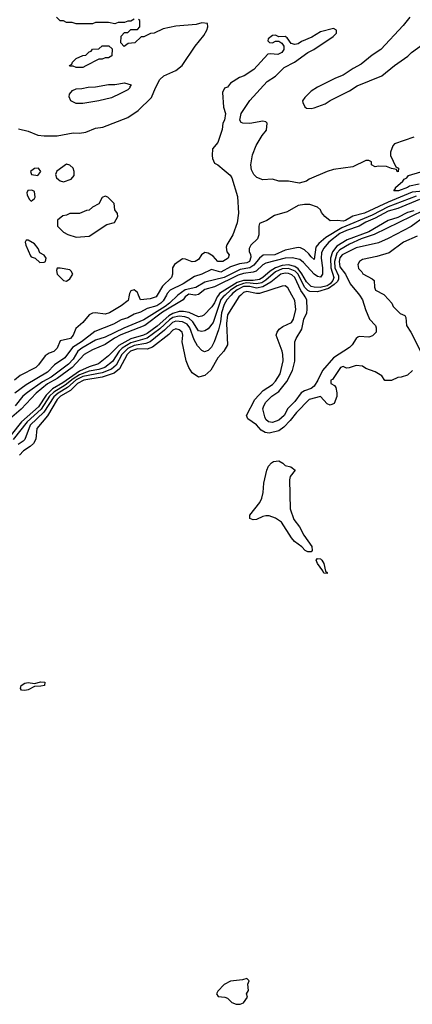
# Model space of a CAD drawing. Header units: inches. Extents: x 2348352 to 2479776, y 460422 to 613655.
# Tile 342 of 590: x 2403298 to 2405740, y 535585 to 541715. Entities that reach past the tile are written whole.
import ezdxf

# ---------------------------------------------------------------- set-up
doc = ezdxf.new("R2010")
doc.units = ezdxf.units.IN
doc.header["$MEASUREMENT"] = 0
doc.layers.add('C4503', color=7, linetype='Continuous')
doc.layers.add('C4504', color=7, linetype='Continuous')

msp = doc.modelspace()

# ---------------------------------------------------------------- linework, layer by layer
at = {"layer": 'C4503', "color": 4}
for points, elevation in [([(2404341.4, 540000), (2404326.5, 539990), (2404314.4, 539970), (2404186.6, 539893.4), (2404075.6, 539810), (2403927.1, 539752.9), (2403887.5, 539732.5), (2403830, 539692.9), (2403750, 539659.8), (2403698.4, 539630), (2403624.9, 539550), (2403530, 539481), (2403470, 539447.8), (2403399.6, 539390), (2403307.2, 539290), (2403190, 539189.6)], 56), ([(2404533.7, 540000), (2404525.6, 539990), (2404510, 539951.8), (2404493.3, 539926.7), (2404444.1, 539875.9), (2404430, 539868.2), (2404410, 539865.4), (2404351.8, 539891.8), (2404317.7, 539897.7), (2404290, 539897.2), (2404250, 539885), (2404225, 539870), (2404153, 539807), (2404090, 539761.3), (2404068.4, 539750), (2403990, 539727.5), (2403913.6, 539686.4), (2403850, 539622), (2403788.2, 539571.8), (2403730, 539553.3), (2403670, 539526), (2403567.1, 539452.9), (2403502.6, 539417.4), (2403462.6, 539377.4), (2403415.8, 539304.2), (2403309.6, 539210.4), (2403244.5, 539130)], 64), ([(2404575, 540000), (2404563.6, 539990), (2404550, 539972.6), (2404500.4, 539830), (2404470, 539789.4), (2404450, 539778), (2404430, 539772.7), (2404410, 539778), (2404374.1, 539834.1), (2404350, 539856.5), (2404324.9, 539864.9), (2404290, 539869.1), (2404250, 539859.9), (2404230, 539846.9), (2404170.1, 539789.9), (2404090, 539731.4), (2403990, 539703.2), (2403935.2, 539670), (2403916, 539650), (2403874.3, 539585.7), (2403827, 539550), (2403790, 539536.3), (2403730, 539525.8), (2403670, 539504.3), (2403630, 539479.1), (2403581.3, 539438.7), (2403510, 539396.5), (2403484.1, 539370), (2403430.5, 539289.5), (2403343.5, 539210), (2403258.1, 539101.9)], 68), ([(2403978.7, 540000), (2403973, 539967), (2403930, 539934), (2403856, 539890), (2403830, 539882), (2403769.5, 539889.5), (2403750, 539887.3), (2403730, 539878), (2403690, 539829.3), (2403648, 539792), (2403630.6, 539750), (2403614.8, 539730), (2403550, 539715.3), (2403530, 539669), (2403510, 539649.3), (2403481.1, 539638.9), (2403457.3, 539622.7), (2403414.4, 539565.6), (2403397.3, 539550), (2403300.3, 539499.7), (2403266, 539470)], 44), ([(2404210.3, 540000), (2404190, 539964.7), (2404176.5, 539950), (2404150, 539933.3), (2404090, 539916.4), (2404050, 539894.3), (2404010, 539881.3), (2403970, 539858), (2403930, 539845.6), (2403880.6, 539819.4), (2403766.1, 539773.9), (2403683.1, 539710), (2403625.9, 539674.1), (2403578.4, 539610), (2403514.5, 539565.5), (2403470, 539519.7), (2403337.8, 539442.2), (2403268, 539390)], 48), ([(2404281.4, 540000), (2404280.6, 539999.4), (2404230.2, 539950), (2404203.2, 539930), (2404070, 539846.2), (2403945.9, 539794.1), (2403830, 539737.7), (2403770, 539719.1), (2403685.3, 539670), (2403659.6, 539650), (2403630, 539602), (2403601.7, 539570), (2403494.6, 539490), (2403440.8, 539459.2), (2403346, 539394), (2403318.3, 539370), (2403270.1, 539309.9)], 52), ([(2404613.3, 540000), (2404587.1, 539970), (2404570, 539941.6), (2404554.2, 539890), (2404547.1, 539832.9), (2404535.4, 539784.6), (2404508.5, 539710), (2404490, 539676), (2404470, 539654.5), (2404447.2, 539647.2), (2404430, 539656), (2404404.5, 539684.5), (2404382.5, 539722.5), (2404355.8, 539795.8), (2404338.8, 539818.8), (2404310, 539833.5), (2404270, 539837), (2404248.1, 539830), (2404198.6, 539781.4), (2404110, 539709.8), (2404082, 539698), (2404010, 539686.9), (2403970, 539667), (2403933.9, 539630), (2403897.1, 539562.9), (2403870, 539539.4), (2403810, 539515.9), (2403690, 539492.4), (2403650, 539471.5), (2403596.2, 539423.8), (2403538.2, 539390), (2403510, 539366), (2403447.8, 539272.2), (2403363.5, 539190), (2403330, 539100.9), (2403320.5, 539090), (2403288.5, 539070)], 72), ([(2404672.6, 540000), (2404662, 539990), (2404590, 539877.2), (2404584.2, 539824.2), (2404591.3, 539690), (2404566.8, 539650), (2404530.8, 539610), (2404486.6, 539533.4), (2404450, 539499.3), (2404410, 539489.2), (2404370, 539515.3), (2404349.2, 539550), (2404333.2, 539590), (2404309.1, 539709.1), (2404312.7, 539750), (2404308.7, 539770), (2404290, 539784), (2404270, 539789), (2404250, 539780.9), (2404224.8, 539755.2), (2404124.1, 539675.9), (2404090, 539664.2), (2404030, 539665.2), (2403988, 539650), (2403966.5, 539630), (2403918.7, 539541.3), (2403886.1, 539513.9), (2403810, 539488.9), (2403696.3, 539470), (2403658.5, 539450), (2403613.6, 539406.4), (2403551.6, 539370), (2403530.1, 539349.9), (2403471.5, 539248.5), (2403403.7, 539170), (2403397.7, 539102.3), (2403383.2, 539076.8), (2403363.4, 539056.6), (2403322, 539030), (2403297, 539003)], 76), ([(2404153.2, 540000), (2404147.3, 539990), (2404110, 539976.9), (2404049.5, 539969.5), (2404036.7, 540000)], 44), ([(2404391.3, 540000), (2404390, 539999.7), (2404387.8, 540000)], 56), ([(2405742, 539530), (2405710, 539502), (2405670, 539488.7), (2405650, 539488), (2405610, 539468.7), (2405570, 539468), (2405550, 539498), (2405510, 539522), (2405450, 539542), (2405430, 539558), (2405390, 539562), (2405348, 539548), (2405330, 539546), (2405310, 539555.3), (2405294, 539550), (2405244.7, 539475.3), (2405234, 539470), (2405234, 539450), (2405256.9, 539436.9), (2405264.7, 539424.7), (2405270.9, 539390.9), (2405271.1, 539368.9), (2405254.4, 539325.6), (2405230, 539314), (2405210, 539324), (2405170, 539368.7), (2405098, 539350), (2405019.1, 539270), (2404981.2, 539218.8), (2404941.8, 539178.2), (2404910, 539155.6), (2404850, 539140.5), (2404824.2, 539144.2), (2404799.4, 539159.4), (2404770, 539192.7), (2404718, 539230), (2404708.7, 539250), (2404760.7, 539350), (2404813.1, 539406.9), (2404870, 539444.4), (2404890, 539463.8), (2404918.7, 539510), (2404936.2, 539590), (2404934.5, 539630), (2404931.4, 539651.4), (2404894, 539750), (2404899, 539770), (2404912.3, 539787.7), (2404935.1, 539804.9), (2404988.7, 539830), (2405001.2, 539850), (2405016, 539910), (2405010, 539966), (2404991.3, 540000)], 76), ([(2405410.6, 540000), (2405430.3, 539970), (2405448.4, 539910), (2405474.4, 539850), (2405510.2, 539810.2), (2405516.3, 539796.3), (2405514.6, 539770), (2405493.1, 539746.9), (2405470, 539738.9), (2405410, 539742.7), (2405402, 539738), (2405390, 539729.2), (2405365.5, 539690), (2405350, 539674.5), (2405250, 539609.6), (2405181.3, 539530), (2405153.1, 539470), (2405130, 539433.6), (2405110, 539418.3), (2405070, 539404.8), (2405048.4, 539391.6), (2405010, 539337.6), (2404966.2, 539293.8), (2404942.6, 539250), (2404910, 539220.5), (2404870, 539207.8), (2404845.2, 539210), (2404830, 539225.2), (2404822, 539242), (2404810, 539291.3), (2404815.6, 539310), (2404830, 539333), (2404866.6, 539370), (2404910, 539399.3), (2404958.8, 539461.2), (2404995.8, 539530), (2405009.7, 539589.7), (2405009.5, 539710), (2405017, 539730), (2405052.3, 539787.7), (2405066.2, 539850), (2405084.7, 539890), (2405087.1, 539910), (2405084, 539970), (2405074, 539990), (2405067, 540000)], 72), ([(2405566.8, 540000), (2405612, 539950), (2405622, 539930), (2405665.4, 539885.4), (2405692.7, 539872.7), (2405699.6, 539859.6), (2405704.7, 539810), (2405731.3, 539770), (2405791.3, 539650)], 76)]:
    msp.add_lwpolyline(points, dxfattribs=dict(at, elevation=elevation))
for points, elevation in [([(2405090, 538400.7), (2405073.2, 538410), (2405052.4, 538432.4), (2405006.6, 538466.6), (2404987.8, 538487.8), (2404925.6, 538585.6), (2404890, 538611.6), (2404850, 538625.6), (2404830, 538625.6), (2404810, 538621.6), (2404770, 538602.9), (2404750, 538600.9), (2404729, 538610), (2404729.5, 538630), (2404791.3, 538708.7), (2404804.4, 538735.6), (2404813, 538770), (2404815.6, 538830), (2404835.1, 538910), (2404844.9, 538935.1), (2404863.7, 538956.3), (2404876.6, 538963.4), (2404910, 538967.6), (2404934.5, 538954.5), (2404950, 538939.3), (2404984.7, 538930), (2405011.3, 538910), (2404980.7, 538870), (2404975.5, 538850), (2404980.3, 538670), (2405003.7, 538603.7), (2405038, 538558), (2405066, 538506), (2405114.8, 538434.8), (2405117.1, 538410), (2405110, 538402)], 76), ([(2405210, 538266), (2405190, 538269.2), (2405184.1, 538284.1), (2405149.5, 538330), (2405142.7, 538350), (2405150, 538361), (2405170, 538358), (2405178, 538350), (2405190.4, 538330), (2405201, 538281), (2405210, 538272)], 76), ([(2403330, 537538), (2403310, 537540.9), (2403302, 537550), (2403307.6, 537570), (2403330, 537584.9), (2403350, 537588.4), (2403390, 537581), (2403428.5, 537591.5), (2403454, 537590), (2403451.3, 537570), (2403430, 537564.7), (2403390, 537563.7), (2403350, 537543.1)], 76), ([(2404710, 535746), (2404683.6, 535736.4), (2404610, 535728), (2404570, 535708), (2404530, 535666), (2404522, 535650), (2404532.7, 535632.7), (2404574, 535630), (2404590, 535622), (2404616.9, 535596.9), (2404645.4, 535585.4), (2404670, 535584.7), (2404690, 535594), (2404715.3, 535630), (2404709, 535650), (2404722, 535670), (2404718, 535710), (2404726, 535730)], 84)]:
    msp.add_lwpolyline(points, close=True, dxfattribs=dict(at, elevation=elevation))
at = {"layer": 'C4504', "color": 4}
for points, elevation in [([(2403290, 541036), (2403350, 541021), (2403410, 540996), (2403450, 540991), (2403530, 540991.3), (2403630, 541011), (2403670, 541007.3), (2403710, 541014.8), (2403770, 541038.8), (2403815.5, 541044.5), (2403970, 541106), (2404035.3, 541150), (2404118, 541230), (2404142, 541290), (2404170, 541342), (2404194.6, 541365.4), (2404270, 541398), (2404308, 541430), (2404388.7, 541550), (2404443.1, 541616.9), (2404462, 541650), (2404468, 541670), (2404466, 541690), (2404430, 541695.3), (2404395.3, 541684.7), (2404270, 541675.3), (2404190, 541658), (2404134, 541630), (2404111.3, 541628.7), (2404070, 541608), (2404052.7, 541607.3), (2404014, 541570), (2403972.7, 541567.3), (2403948, 541548), (2403926, 541570), (2403928.4, 541611.6), (2403950, 541634), (2403970, 541634), (2403990, 541654), (2404030, 541654), (2404046, 541670), (2404046, 541710), (2404036.4, 541716.4)], 44), ([(2404010, 541718), (2403990, 541706), (2403970, 541706), (2403950, 541698), (2403910, 541698), (2403890, 541688), (2403850, 541698), (2403770, 541698), (2403751.1, 541688.9), (2403730, 541688), (2403650, 541688), (2403623.6, 541696.4), (2403590, 541698), (2403570, 541708), (2403550, 541708), (2403526, 541730)], 44), ([(2405724.7, 541730), (2405682.5, 541677.5), (2405544.7, 541530), (2405490, 541494), (2405422.5, 541437.5), (2405371.3, 541410), (2405310, 541369), (2405262, 541350), (2405150, 541294), (2405110, 541268.7), (2405071.3, 541230), (2405058, 541210), (2405059.6, 541199.6), (2405071.1, 541171.1), (2405082.8, 541162.8), (2405110, 541161), (2405130, 541166), (2405198, 541190), (2405230, 541211.3), (2405350, 541271.3), (2405398, 541302), (2405550, 541366), (2405628.7, 541430), (2405712.5, 541487.5), (2405735.3, 541510), (2405810, 541564.7)], 44), ([(2405750, 540984), (2405630, 540942), (2405618, 540930), (2405604.7, 540890), (2405604.7, 540870), (2405638, 540798), (2405654, 540790), (2405652, 540768), (2405646, 540770), (2405642, 540782), (2405610, 540788), (2405580.4, 540800.4), (2405530, 540802), (2405510, 540798), (2405486, 540810), (2405486, 540830), (2405470, 540838), (2405450, 540838), (2405370, 540798), (2405250, 540782), (2405210.9, 540769.1), (2405098.8, 540721.2), (2405082, 540710), (2405036.4, 540696.4), (2404970, 540708.7), (2404910, 540709), (2404870, 540721.2), (2404810, 540717.2), (2404772.9, 540732.9), (2404755.3, 540750), (2404739, 540779), (2404735.3, 540810), (2404746.3, 540873.7), (2404769.5, 540930.5), (2404806.3, 540993.7), (2404832.9, 541027.1), (2404838, 541070), (2404830, 541078), (2404810, 541082), (2404729.1, 541069.1), (2404686, 541070), (2404675.3, 541075.3), (2404668, 541090), (2404675.3, 541130), (2404729.4, 541210.6), (2404838, 541330), (2404890, 541362), (2404943.2, 541416.8), (2405008, 541450), (2405089.4, 541510.6), (2405128, 541530), (2405248, 541610), (2405268, 541630), (2405268, 541650), (2405250, 541659), (2405170, 541639.7), (2405114.4, 541605.6), (2405050, 541579.5), (2405030, 541564.5), (2405010, 541559.5), (2404986.3, 541566.3), (2404961.2, 541601.2), (2404950, 541609), (2404910, 541608), (2404890, 541618), (2404870, 541615.3), (2404844.5, 541595.5), (2404842, 541582), (2404851.6, 541571.6), (2404870, 541571.3), (2404890, 541581), (2404910, 541581), (2404928.7, 541568.7), (2404941.6, 541550), (2404940.4, 541530), (2404928.4, 541510), (2404902.6, 541497.4), (2404858.3, 541501.7), (2404841, 541499), (2404755.1, 541404.9), (2404694.6, 541365.4), (2404665.4, 541354.6), (2404610, 541319.3), (2404590, 541295.3), (2404571.6, 541288.4), (2404559.6, 541260.4), (2404564.7, 541170), (2404578, 541130), (2404572, 541090), (2404562, 541070), (2404558, 541030), (2404531, 540950), (2404498, 540910), (2404496, 540870), (2404498, 540850), (2404510, 540822), (2404530, 540811.3), (2404570, 540778), (2404606.4, 540746.4), (2404618, 540730), (2404653.7, 540613.7), (2404659.1, 540510), (2404650.7, 540450), (2404624.5, 540375.5), (2404586.4, 540313.6), (2404582, 540298), (2404586, 540270), (2404601, 540250), (2404594.8, 540230), (2404562, 540210), (2404530, 540209.6), (2404502, 540242), (2404470, 540260.9), (2404450, 540266), (2404428.4, 540251.6), (2404410, 540221.2), (2404390, 540209.4), (2404370, 540207), (2404330, 540223.7), (2404310, 540226), (2404260.5, 540190), (2404247.7, 540170), (2404247.7, 540130), (2404243, 540110), (2404185.4, 540054.6), (2404153.2, 540000)], 44), ([(2405782.8, 540690), (2405721.7, 540678.3), (2405710.7, 540670), (2405654, 540650), (2405626, 540650), (2405636.4, 540663.6), (2405635.3, 540670), (2405682, 540710), (2405690, 540722), (2405706, 540730), (2405716.4, 540743.6), (2405850, 540784)], 44), ([(2405830, 540649), (2405738.7, 540641.3), (2405590, 540578.6), (2405443, 540510), (2405370, 540492), (2405324.4, 540464.4), (2405310, 540460.5), (2405274.8, 540465.2), (2405230, 540462), (2405195.3, 540490), (2405174.6, 540514.6), (2405168, 540530), (2405150, 540548), (2405103.1, 540563.1), (2405070, 540564), (2405030, 540557.2), (2404962, 540518), (2404883.5, 540496.5), (2404835.3, 540464.7), (2404790, 540446), (2404784.7, 540430), (2404785.4, 540374.6), (2404778, 540350), (2404736, 540310), (2404726, 540290), (2404726, 540270), (2404734, 540254), (2404736, 540236), (2404726.4, 540210), (2404710, 540200.9), (2404665.3, 540194.7), (2404610, 540176.1), (2404550, 540142), (2404490, 540158.7), (2404430, 540129.7), (2404384.6, 540115.4), (2404314, 540070), (2404234.4, 540030), (2404216, 540010), (2404210.3, 540000)], 48), ([(2405763.7, 540616.3), (2405590, 540548.6), (2405490, 540497.5), (2405301.5, 540418.5), (2405202.3, 540357.7), (2405158.2, 540321.8), (2405140.8, 540299.2), (2405130, 540222), (2405110, 540237.2), (2405097.1, 540257.1), (2405070, 540282.7), (2405045.4, 540294.6), (2405030, 540295.3), (2404950, 540279.5), (2404884.7, 540250), (2404811.9, 540248.1), (2404790, 540229.6), (2404753.9, 540186.1), (2404730, 540170.7), (2404670, 540158.9), (2404570, 540109.9), (2404450, 540080.4), (2404393.2, 540046.8), (2404327.9, 540032.1), (2404281.4, 540000)], 52), ([(2405785, 540595), (2405650, 540539.1), (2405590, 540523.2), (2405510, 540478.5), (2405450, 540454.1), (2405408.7, 540430), (2405330, 540402.7), (2405290, 540383), (2405221.2, 540330), (2405188, 540290), (2405176.2, 540263.8), (2405172.4, 540230), (2405180.6, 540170), (2405181.1, 540130), (2405170, 540112), (2405150, 540116.3), (2405130, 540129.7), (2405063.1, 540203.1), (2405040.9, 540220.9), (2404992.3, 540232.3), (2404950, 540230.7), (2404830, 540199.8), (2404810, 540188.6), (2404768.4, 540150), (2404750, 540142), (2404690, 540134.5), (2404656.6, 540123.4), (2404510, 540051.6), (2404450, 540034.8), (2404410, 540004.7), (2404391.3, 540000)], 56), ([(2405750, 540523.9), (2405710, 540513.3), (2405650, 540482.4), (2405590, 540464.8), (2405470, 540394), (2405335.3, 540344.7), (2405270, 540304.4), (2405244.4, 540270), (2405232.1, 540230), (2405233.3, 540170), (2405252.3, 540110), (2405246.3, 540090), (2405228.8, 540070), (2405210, 540058.2), (2405167, 540047), (2405130, 540048.4), (2405110, 540054), (2405081.7, 540081.7), (2405053.4, 540133.4), (2405030, 540163.9), (2405010, 540177.8), (2404970, 540187.7), (2404930, 540184.3), (2404889.3, 540170.7), (2404855.9, 540150), (2404811.2, 540110), (2404790, 540097.4), (2404750, 540091), (2404690, 540091.9), (2404650, 540077.7), (2404541.8, 540010), (2404533.7, 540000)], 64), ([(2405810, 540525.8), (2405503.5, 540376.5), (2405422.4, 540350), (2405350, 540318), (2405290, 540282.8), (2405270, 540262), (2405255.9, 540210), (2405259.1, 540170), (2405280.1, 540120.1), (2405280.8, 540099.2), (2405274.6, 540085.4), (2405254.9, 540065.1), (2405218.5, 540041.5), (2405150, 540019.4), (2405102.3, 540022.3), (2405090, 540028.6), (2405070.4, 540050.4), (2405030.5, 540130), (2405010.7, 540150), (2404970, 540164.7), (2404930, 540162.6), (2404890, 540145.2), (2404830, 540093), (2404803.3, 540076.7), (2404770, 540069.3), (2404710, 540075.4), (2404690, 540073.2), (2404650, 540057.3), (2404609.3, 540030), (2404575, 540000)], 68), ([(2405818.8, 540490), (2405732.5, 540427.5), (2405590, 540352.8), (2405530, 540326.3), (2405390, 540293.5), (2405304.6, 540250), (2405290, 540231.5), (2405284.6, 540210), (2405290, 540175.5), (2405324.6, 540130), (2405354, 540070), (2405404, 540010), (2405410.6, 540000)], 72), ([(2405770, 540366), (2405686, 540330), (2405596.3, 540263.7), (2405519.1, 540240.9), (2405430, 540222), (2405412, 540210), (2405402, 540190), (2405406.4, 540166.4), (2405425.4, 540145.4), (2405431.6, 540131.6), (2405490, 540102), (2405502, 540090), (2405504.7, 540050), (2405511.6, 540031.6), (2405563.6, 540003.6), (2405566.8, 540000)], 76), ([(2405067, 540000), (2405047.6, 540027.6), (2405010, 540109.6), (2404990, 540126), (2404970, 540134.4), (2404950, 540136.2), (2404921.6, 540130), (2404859.8, 540080.2), (2404810, 540051.9), (2404770, 540044.1), (2404730, 540053.5), (2404690, 540052.5), (2404650, 540033.6), (2404622, 540010), (2404613.3, 540000)], 72), ([(2404991.3, 540000), (2404966, 540046), (2404950, 540057.2), (2404930, 540056), (2404790, 540009.6), (2404770, 540009.6), (2404710, 540023), (2404690, 540016.3), (2404672.6, 540000)], 76), ([(2404036.7, 540000), (2404030, 540016), (2404010, 540031.8), (2403990, 540026), (2403980.4, 540010), (2403978.7, 540000)], 44), ([(2404387.8, 540000), (2404350, 540005.7), (2404341.4, 540000)], 56)]:
    msp.add_lwpolyline(points, dxfattribs=dict(at, elevation=elevation))
at = {"layer": 'C4504', "color": 4, "elevation": 44}
for points in [[(2403650, 541418), (2403630, 541426), (2403610, 541426), (2403608, 541430), (2403622, 541438), (2403626, 541450), (2403650, 541474), (2403690, 541492), (2403710, 541494), (2403730, 541514), (2403742, 541518), (2403750, 541532), (2403790, 541534), (2403810, 541552), (2403851.6, 541551.6), (2403872.7, 541532.7), (2403870.9, 541489.1), (2403850, 541478), (2403830, 541478), (2403810, 541468.7), (2403790, 541468), (2403710, 541428), (2403690, 541418)], [(2403650, 541193.2), (2403615.3, 541210), (2403604.7, 541235.3), (2403608.7, 541250), (2403625.6, 541274.4), (2403650, 541284.7), (2403685.4, 541285.4), (2403724.7, 541295.3), (2403770, 541296), (2403849.3, 541310.7), (2403890, 541311), (2403950, 541322), (2403992, 541310), (2403982, 541298), (2403982, 541290), (2403970, 541278), (2403925.4, 541254.6), (2403870, 541229), (2403790, 541209.2), (2403690, 541193.2)], [(2403415.3, 540790), (2403390, 540789.2), (2403364.9, 540770), (2403371.3, 540750), (2403410, 540744.9), (2403429.2, 540770)], [(2403590, 540815.6), (2403528.1, 540771.9), (2403520.7, 540750), (2403527.3, 540730), (2403538.8, 540718.8), (2403550, 540710.7), (2403570, 540706), (2403618.6, 540721.4), (2403636.2, 540743.8), (2403636.9, 540770), (2403629.5, 540790), (2403610, 540809.5)], [(2403374, 540654), (2403348.4, 540651.6), (2403342.8, 540637.2), (2403344.5, 540624.5), (2403356.9, 540596.9), (2403370, 540584.7), (2403390, 540602), (2403393.2, 540610), (2403390, 540646)], [(2403830, 540615.3), (2403810, 540608), (2403790, 540568), (2403750, 540548), (2403730, 540528), (2403712.7, 540527.3), (2403670, 540508), (2403610, 540508), (2403590, 540498), (2403566, 540494), (2403532.7, 540467.3), (2403534, 540430), (2403570, 540392), (2403596.9, 540376.9), (2403650, 540361), (2403730, 540366), (2403840.2, 540439.8), (2403888.4, 540451.6), (2403908, 540490), (2403907.3, 540507.3), (2403888.7, 540530), (2403886, 540570), (2403846, 540610)], [(2403350, 540342), (2403338, 540342), (2403332, 540330), (2403336, 540310), (2403364.5, 540244.5), (2403370, 540238), (2403394, 540230), (2403423.6, 540203.6), (2403450, 540206), (2403458, 540210), (2403462, 540230), (2403450, 540248), (2403423.7, 540263.7), (2403412, 540290), (2403390, 540319.3)], [(2403550, 540168.7), (2403532, 540168), (2403526, 540154), (2403531.3, 540130), (2403570, 540091), (2403590, 540086.8), (2403610, 540101), (2403629, 540130), (2403619, 540150), (2403610, 540157.2)]]:
    msp.add_lwpolyline(points, close=True, dxfattribs=at)

doc.saveas('drawing.dxf')
